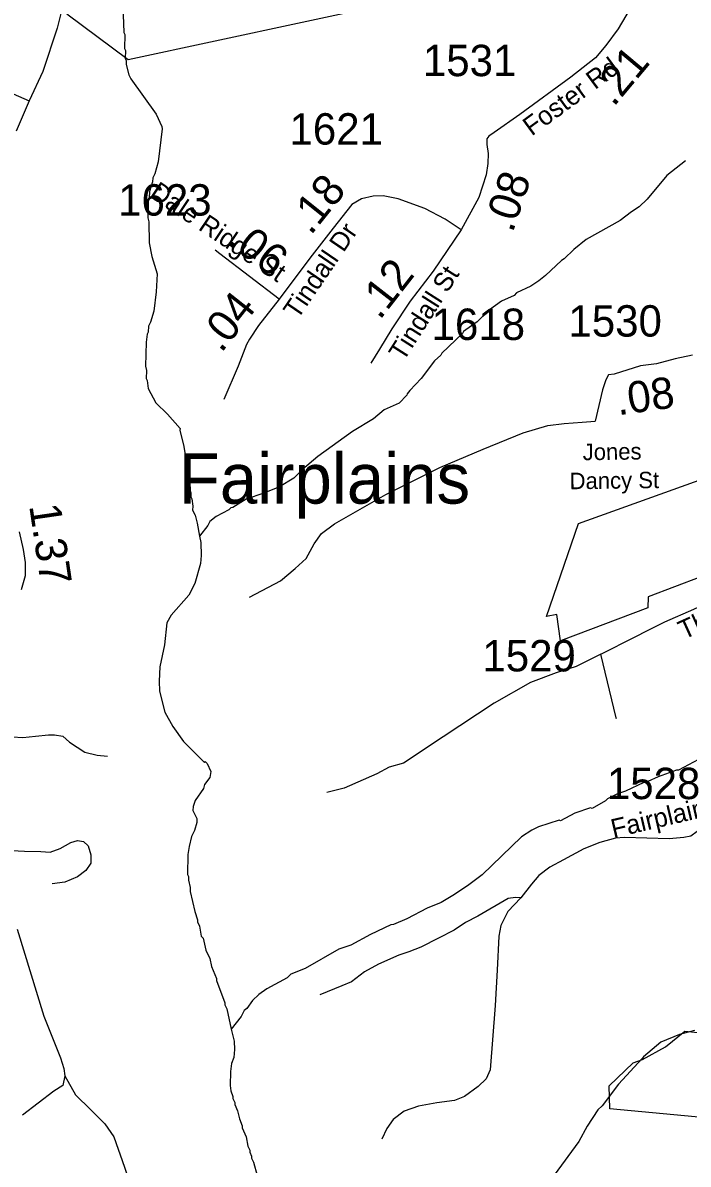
# Model space of a CAD drawing. Extents: x 1248089 to 1457196, y 820910 to 988753.
# Drawn here: x 1361597 to 1364245, y 894362 to 898907 of the extents above; entities that cross this region are included whole.
import ezdxf

# ---------------------------------------------------------------- set-up
doc = ezdxf.new("R2010")
doc.units = 0
for name, color, linetype in [('Exist Boundary Political City Limit New', 7, 'Continuous'), ('Exist Civil Demographics Community Label', 7, 'Continuous'), ('Exist Hydrographic Misc Water Feature', 7, 'Continuous'), ('Exist Road Non-System Type 51', 7, 'Continuous'), ('Exist Road Secondary Type 51 Attributed', 7, 'Continuous'), ('Exist Road Secondary Type 51 Label', 7, 'Continuous'), ('Exist Utilities Electrical Transmission Line', 7, 'Continuous'), ('Map Preparation Boundary City Limit Buffer Line', 7, 'Continuous'), ('Prop GRAU CAT1 Cell', 7, 'Continuous'), ('Prop Lane Lines', 7, 'Continuous')]:
    doc.layers.add(name, color=color, linetype=linetype)

msp = doc.modelspace()

# ---------------------------------------------------------------- linework, layer by layer
at = {"layer": 'Exist Boundary Political City Limit New'}
for points in [[(1364295.2, 896700.9), (1364086.1, 896620.7), (1364084.1, 896577.7), (1363736.2, 896446.6), (1363721.6, 896550.3), (1363681.5, 896542.4), (1363808.7, 896913.4), (1364749.6, 897251.6)], [(1365304.1, 894452.8), (1363933.2, 894582), (1363929.9, 894673.9), (1364025.6, 894765.1), (1364062.4, 894778.2), (1364154.2, 894828.6), (1364231.5, 894891.1), (1364296, 894884.5)]]:
    msp.add_lwpolyline(points, dxfattribs=at)
at = {"layer": 'Exist Hydrographic Misc Water Feature'}
for points in [[(1361991.5, 899081.3), (1361998.9, 898869.2), (1362002.7, 898861.1), (1362001.5, 898805.1), (1362005.3, 898797), (1362004.5, 898765), (1362008.3, 898756.9), (1362008, 898740.9), (1362019.1, 898700.7), (1362026.8, 898684.5), (1362128.3, 898543.8), (1362150.5, 898493.7), (1362151.9, 898484.7), (1362135.5, 898354), (1362122.3, 898306.3), (1362114, 898290.5), (1362113.6, 898274.5), (1362100.8, 898234.9), (1362100.3, 898210.9), (1362095.9, 898195), (1362094.5, 898131), (1362098.1, 898114.9), (1362100.3, 898030.8), (1362110.4, 897977.1), (1362131.1, 897907.4), (1362128, 897836.2), (1362118.2, 897758.4), (1362105.2, 897714.7), (1362096.9, 897699), (1362096.4, 897675), (1362092.2, 897667.1), (1362087.5, 897635.2), (1362085.3, 897539.2), (1362089, 897523.1), (1362088.3, 897491.1), (1362092.1, 897483), (1362095.4, 897450.9), (1362126.1, 897394.2), (1362173.2, 897349.1), (1362223.8, 897292), (1362222.1, 897285.1), (1362238.3, 897219.6), (1362248.9, 897155.5), (1362246.7, 897147.5), (1362255.8, 897107.3), (1362258.9, 897067.2), (1362262.7, 897059.1), (1362262.4, 897043.1), (1362266.2, 897035), (1362265.9, 897019), (1362269.7, 897011), (1362273.1, 896982.9), (1362272.6, 896966.9), (1362282.3, 896946.7), (1362291.5, 896914.4), (1362300, 896863.3)], [(1364233.7, 898358.1), (1364160.3, 898299.8), (1364082.2, 898205.5), (1364049.5, 898174.3), (1364019.2, 898155), (1363974.4, 898120), (1363838.7, 898044.8), (1363789.8, 898004.2), (1363751, 897967.1), (1363740.8, 897961.3), (1363677.5, 897900.8), (1363651, 897879.4), (1363618.5, 897858.2), (1363561.9, 897831.4), (1363551.8, 897821.7), (1363501.5, 897799.1), (1363454.5, 897763.9), (1363405.3, 897717), (1363350.5, 897678.2), (1363346.4, 897670.3), (1363264.6, 897592.2), (1363260.5, 897584.3), (1363235.9, 897560.9), (1363182.4, 897490.1), (1363137.3, 897443.2), (1363127, 897429.4), (1363125, 897424), (1363094.2, 897392.1), (1363035.5, 897365.7), (1362992.8, 897330.5), (1362909.6, 897280.3), (1362771.4, 897179.5), (1362710.3, 897128.9), (1362675.5, 897093.6), (1362618.8, 897059), (1362556, 897033.7), (1362485.7, 897010), (1362432.9, 896977.3), (1362424.9, 896975.4), (1362416.7, 896967.6), (1362366.1, 896940.8), (1362341.6, 896921.3), (1362333.3, 896905.5), (1362300, 896863.3)], [(1362300, 896863.3), (1362305.9, 896838.1), (1362306.7, 896786.2), (1362304, 896754.2), (1362282.2, 896674.7), (1362257.2, 896627.2), (1362187.4, 896548.8), (1362170.7, 896517.2), (1362160.8, 896429.5), (1362142.8, 896341.8), (1362139.6, 896285.9), (1362140.7, 896246), (1362162.8, 896161.4), (1362193.6, 896104.7), (1362236.2, 896045.7), (1362320.4, 895961.8), (1362322.5, 895965.8), (1362330.3, 895957.5), (1362345.5, 895925.3), (1362341, 895901.4), (1362320.4, 895873.8), (1362316.1, 895857.9), (1362283, 895810.6), (1362274.5, 895786.8), (1362274.2, 895770.8), (1362289.5, 895738.6), (1362289, 895722.6), (1362280.3, 895690.7), (1362267.8, 895667), (1362259, 895627.2), (1362254.3, 895595.3), (1362252.4, 895515.4), (1362256.3, 895507.3), (1362256, 895493.3), (1362263.3, 895463.1), (1362263, 895447.1), (1362281.3, 895368.6), (1362292.4, 895334.4), (1362292.3, 895326.4), (1362299.9, 895310.3), (1362307.1, 895270.1), (1362314.9, 895261.9), (1362325.9, 895213.6), (1362341.1, 895181.3), (1362348.4, 895149.1), (1362367.3, 895100.7), (1362367.2, 895092.7), (1362401.1, 895004), (1362401, 894996), (1362408.6, 894979.8), (1362426.4, 894900.1)], [(1364306, 895983.8), (1364205.8, 895930.7), (1364197.8, 895930.9), (1364125.2, 895904.5), (1364084.8, 895885.5), (1364068.7, 895881.8), (1363996, 895847.5), (1363963.7, 895836.3), (1363923.3, 895817.2), (1363915.1, 895809.3), (1363862.4, 895778.5), (1363856.5, 895780.4), (1363794, 895760.1), (1363737.3, 895729.4), (1363731.4, 895731.3), (1363648.7, 895705.4), (1363622.5, 895692), (1363581.9, 895664.9), (1363424.5, 895514.5), (1363371.6, 895473.7), (1363314.8, 895435.1), (1363262.1, 895404.2), (1363205.6, 895381.6), (1363124.6, 895339.4), (1363072.1, 895316.7), (1363062.1, 895314.8), (1362981.2, 895276.7), (1362902.3, 895234.5), (1362854, 895217.6), (1362720.2, 895140.6), (1362663.7, 895118), (1362649.4, 895104.2), (1362568.4, 895060.1), (1362535.9, 895036.9), (1362511.3, 895013.4), (1362488.7, 894981.9), (1362478.5, 894974.2), (1362466, 894950.4), (1362426.4, 894900.1)], [(1362426.4, 894900.1), (1362437.8, 894851.1), (1362439, 894819.1), (1362436.4, 894787.1), (1362427.9, 894763.3), (1362423.1, 894731.4), (1362421.9, 894675.5), (1362425.4, 894653.4), (1362432.9, 894631.2), (1362432.7, 894623.2), (1362440.4, 894607.1), (1362440.2, 894599.1), (1362451.7, 894574.8), (1362458.9, 894542.6), (1362470.3, 894514.4), (1362470.1, 894506.4), (1362485.3, 894470), (1362492.6, 894433.8), (1362500.1, 894417.7), (1362499.9, 894409.7), (1362507.6, 894393.5), (1362507.4, 894385.5), (1362515.1, 894369.3), (1362529.9, 894317)], [(1364270, 894894.1), (1364210.5, 894878.6), (1364135.8, 894848.3), (1364066.5, 894789.9), (1364062.3, 894782), (1363968.1, 894680.1), (1363902.2, 894593.6), (1363885.8, 894578), (1363842.3, 894513.4), (1363809, 894451.7), (1363712, 894318)]]:
    msp.add_lwpolyline(points, dxfattribs=at)
at = {"layer": 'Exist Road Non-System Type 51'}
for p, q in [((1363904.3, 897446), (1363874.9, 897320.5)), ((1363621.3, 895477.2), (1363579.1, 895422))]:
    msp.add_line(p, q, dxfattribs=at)
for points in [[(1361031.5, 898544.6), (1361142.6, 898608.5), (1361265.8, 898669.4), (1361311.5, 898689.2), (1361349.5, 898695.3), (1361384.5, 898690.8), (1361494, 898652.7), (1361622.6, 898596.6)], [(1362487.1, 897626.5), (1362454.1, 897540.4), (1362396.4, 897406.8)], [(1362498.7, 896620.3), (1362622.3, 896685.3), (1362680.9, 896733.5), (1362724.9, 896773.3), (1362756.4, 896832), (1362785.7, 896873.9), (1362838, 896911.7), (1363041.2, 897029.1), (1363257, 897136), (1363428.7, 897209.4), (1363587.9, 897274.4), (1363686.3, 897303.7), (1363751.3, 897312.1), (1363822.5, 897316.3), (1363874.9, 897320.5)], [(1363897, 896392.7), (1363963.1, 896426.5)], [(1363897, 896392.7), (1363799.3, 896343.9), (1363719.2, 896318.5), (1363617.6, 896279.4), (1363473.1, 896197.2), (1363269.9, 896064.3), (1363111.7, 895958.7), (1363055, 895943.1), (1363006.2, 895915.7), (1362875.3, 895859), (1362806.9, 895841.4)], [(1363959, 896135.2), (1363958.3, 896138.8), (1363897, 896392.7)], [(1361463, 896080.4), (1361515.3, 896065.8), (1361597, 896061.6), (1361647.3, 896065.8), (1361699.6, 896072), (1361722.7, 896072), (1361756.2, 896065.8), (1361783.4, 896042.7), (1361844.2, 896002.9), (1361892.3, 895990.3), (1361934.2, 895986.1)], [(1361501.4, 895608.5), (1361527.9, 895612.9), (1361603.3, 895608.7), (1361668.2, 895606.6), (1361705.9, 895604.5), (1361745.7, 895619.2), (1361787.6, 895642.3), (1361814.8, 895650.7), (1361837.9, 895646.5), (1361856.7, 895629.7)], [(1361856.7, 895629.7), (1361867.2, 895594.1), (1361867.2, 895560.5), (1361848.4, 895531.2), (1361814.8, 895506), (1361764.6, 895485), (1361714.3, 895478.8)], [(1363579.1, 895422), (1363557.1, 895424), (1363529.1, 895420), (1363407.1, 895350), (1363359.1, 895324), (1363313.1, 895293.9), (1363251.1, 895261.9), (1363181.1, 895225.9), (1363133.1, 895207.9), (1363093.1, 895193.9), (1363013.1, 895157.8), (1362957.1, 895127.8), (1362905.1, 895087.8), (1362867.1, 895071.8), (1362779.1, 895035.7)], [(1363579.1, 895422), (1363527.1, 895368), (1363499.1, 895312), (1363491.1, 895269.9), (1363485.1, 895133.8), (1363477.1, 894993.7), (1363457.1, 894737.5), (1363441.1, 894701.5), (1363409.1, 894671.4), (1363355.1, 894631.4), (1363315.1, 894615.4), (1363245.1, 894605.4), (1363171.1, 894593.4), (1363115.1, 894573.4), (1363071.1, 894539.3), (1363045.1, 894503.3), (1363025.1, 894461.3)], [(1361763.9, 894713.9), (1361807.1, 894638.4), (1361867.1, 894578.4), (1361923.1, 894522.3), (1361959.1, 894470.3), (1362001.1, 894350.2), (1362027.1, 894276.1), (1362077.1, 894080), (1362087.1, 894027.9), (1362085.1, 893981.9), (1362077.1, 893953.9), (1362041.1, 893933.8), (1361993.1, 893931.8), (1361933.1, 893947.9), (1361871.1, 893973.9), (1361837.1, 893971.9), (1361767.1, 893957.9), (1361705.1, 893929.8), (1361641.1, 893899.8)]]:
    msp.add_lwpolyline(points, dxfattribs=at)
at = {"layer": 'Exist Road Secondary Type 51 Attributed'}
for points in [[(1361774, 900225.6), (1361711.7, 900159.8), (1361674.8, 900099.8), (1361661, 900058.3), (1361653.3, 900022.9), (1361651.8, 899952.2), (1361679.4, 899807.6), (1361731.7, 899553.9), (1361759.3, 899375.1), (1361771.6, 899272.1), (1361767, 899093.7), (1361753.2, 898966), (1361733.2, 898885.7), (1361676.4, 898713.5), (1361622.6, 898596.6), (1361570.3, 898475.1)], [(1364277.3, 899229.8), (1364238.4, 899208.1), (1364188.1, 899179), (1364144.5, 899148.6), (1364112.8, 899116.8), (1364081.1, 899078.5), (1364044.3, 899017), (1363966.4, 898883.4), (1363917.5, 898817.3), (1363876.5, 898768.3), (1363777.6, 898690.9), (1363575.4, 898542.7), (1363472.4, 898469.8)], [(1363472.4, 898469.8), (1363452.1, 898455.3), (1363444.1, 898444.7), (1363444.1, 898422.3), (1363449.4, 898386.5), (1363448.1, 898346.9), (1363441.5, 898301.9), (1363411.1, 898212), (1363341.1, 898082.6)], [(1363341.1, 898082.6), (1363278.3, 898125.5), (1363196.3, 898167.8), (1363090.6, 898206.2), (1363031.2, 898218.1), (1362991.5, 898216.7), (1362945.3, 898206.2), (1362906.9, 898183.7), (1362831.6, 898089.8), (1362739.1, 897969.4), (1362617.5, 897806.7)], [(1363341.1, 898082.6), (1363230.5, 897917.8), (1363138, 897798.7), (1363065.4, 897689.1), (1363016.6, 897607.7), (1362982.3, 897552.1)], [(1362617.5, 897806.7), (1362381, 897986.6), (1362362.9, 898002.2)], [(1362617.5, 897806.7), (1362534.5, 897701.5), (1362499.3, 897647.9), (1362487.1, 897626.5)], [(1364261.4, 897583.3), (1364193.1, 897568.5), (1364118.1, 897549.5), (1364054.7, 897540.6), (1363950.5, 897507.5), (1363927.7, 897505), (1363916.6, 897484.8), (1363904.3, 897446)], [(1361582.7, 896880.6), (1361598.1, 896809.9), (1361605.8, 896757.6), (1361605.8, 896705.3), (1361590.4, 896649.1)], [(1364984.7, 896907.5), (1364705.1, 896775), (1364265.3, 896570.7), (1364151, 896519.8), (1363963.1, 896426.5)], [(1364822.8, 896198.4), (1364625.6, 895886.3), (1364572.3, 895831.7), (1364544.4, 895810.1), (1364465.7, 895772), (1364329.8, 895709.7), (1364280.6, 895686.3), (1364255.3, 895668.5), (1364227.3, 895662.2), (1364168.9, 895657.1), (1363991.1, 895663.4), (1363955.6, 895659.6), (1363893.4, 895643.1), (1363829.9, 895617.7), (1363749.1, 895573.4), (1363694.5, 895544.2), (1363650, 895511.1), (1363621.3, 895477.2)], [(1361575.2, 895297.9), (1361681.1, 894951.2), (1361747.1, 894785.1), (1361760.9, 894743.1), (1361763.9, 894713.9), (1361756.2, 894675.4), (1361720.9, 894652.4), (1361596.4, 894557)]]:
    msp.add_lwpolyline(points, dxfattribs=at)
at = {"layer": 'Exist Utilities Electrical Transmission Line'}
msp.add_lwpolyline([(1364110.2, 899058.6), (1363400.6, 899058.1), (1362015.8, 898759.7), (1361772.5, 898941.3)], dxfattribs=at)
at = {"layer": 'Map Preparation Boundary City Limit Buffer Line'}
for points in [[(1364295.2, 896700.9), (1364086.1, 896620.7), (1364084.1, 896577.7), (1363736.2, 896446.6), (1363721.6, 896550.3), (1363681.5, 896542.4), (1363808.7, 896913.4), (1364749.6, 897251.6)], [(1365304.1, 894452.8), (1363933.2, 894582), (1363929.9, 894673.9), (1364025.6, 894765.1), (1364062.4, 894778.2), (1364154.2, 894828.6), (1364231.5, 894891.1), (1364296, 894884.5)]]:
    msp.add_lwpolyline(points, dxfattribs=at)

# ---------------------------------------------------------------- texts
at = {"layer": 'Exist Civil Demographics Community Label'}
msp.add_text('Fairplains', height=200, dxfattribs=at).set_placement((1362217.7, 896992.5))
at = {"layer": 'Exist Road Secondary Type 51 Label'}
for s, height, rotation, p in [('Foster Rd', 75, 36.2754, (1363622.1, 898454.2)), ('Dale Ridge St', 75, 326.1537, (1362097.1, 898216.6)), ('Tindall Dr', 75, 55.6401, (1362690.6, 897722.9)), ('Tindall St', 75, 57.4643, (1363111.8, 897555.4)), ('Jones ', 65.62, 0.7623, (1363825.4, 897165.2)), ('Dancy St', 65.62, 0.7623, (1363773.3, 897049.6)), ('Thomas St', 75, 24.4096, (1364227.2, 896449.8)), ('Fairplains', 75, 13.1698, (1363947.2, 895660))]:
    msp.add_text(s, height=height, rotation=rotation, dxfattribs=at).set_placement(p)
at = {"layer": 'Prop GRAU CAT1 Cell'}
for s, rotation, p in [('.21', 50.0672, (1363948.1, 898569.5)), ('.18', 51.2656, (1362742.9, 898057.9)), ('.08', 71.3273, (1363546.3, 898068)), ('.06', 322.7498, (1362404.3, 898031.1)), ('.12', 52.1485, (1363017.4, 897720.4)), ('.04', 51.7457, (1362386.9, 897589.5)), ('.08', 7.9752, (1363966, 897344)), ('1.37', 278.359, (1361622.2, 896984))]:
    msp.add_text(s, height=125, rotation=rotation, dxfattribs=at).set_placement(p)
at = {"layer": 'Prop Lane Lines'}
for s, p in [('1531', (1363189.2, 898694.8)), ('1621', (1362658.2, 898422.3)), ('1623', (1361976.4, 898139.5)), ('1530', (1363768.3, 897657.6)), ('1618', (1363223.8, 897644.2)), ('1529', (1363425.9, 896324.2)), ('1528', (1363921.2, 895815.6))]:
    msp.add_text(s, height=125, dxfattribs=at).set_placement(p)

doc.saveas('drawing.dxf')
